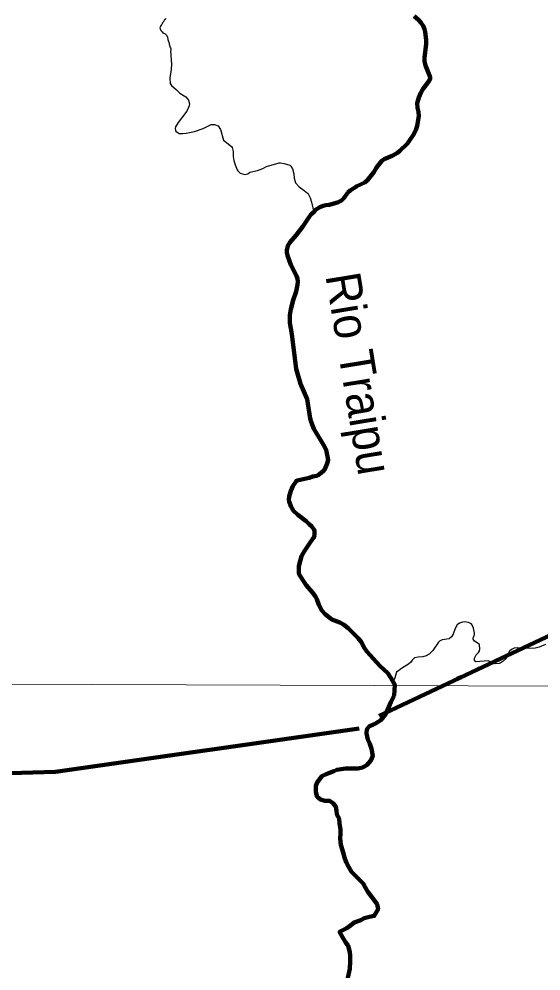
# Model space of a CAD drawing. Extents: x 553962 to 842807, y 8883888 to 9032388.
# Drawn here: x 732752 to 740244, y 8945147 to 8958818 of the extents above; entities that cross this region are included whole.
import ezdxf
from ezdxf.enums import TextEntityAlignment as Align

# ---------------------------------------------------------------- set-up
doc = ezdxf.new("R2010")
doc.units = 0
doc.header["$LTSCALE"] = 200
doc.linetypes.add('DASH_DOUBLE_DOT', pattern=[9.2, 5, -1.2, 0.3, -1.2, 0.3, -1.2])
for name, color, linetype, lineweight in [('1', 7, 'Continuous', 13), ('11', 7, 'DASH_DOUBLE_DOT', 106), ('24', 7, 'Continuous', 25), ('9', 7, 'Continuous', 90)]:
    doc.layers.add(name, color=color, linetype=linetype, lineweight=lineweight)
doc.layers.add('49', color=7, linetype='Continuous')

msp = doc.modelspace()

# ---------------------------------------------------------------- linework, layer by layer
at = {"layer": '1'}
msp.add_line((565315.3, 8949866.8), (791497.7, 8949052.2), dxfattribs=at)
at = {"layer": '11'}
for points in [[(738423, 8958858.3), (738484.8, 8958807.8), (738518.2, 8958769.8)], [(738518.2, 8958769.8), (738553, 8958719.1), (738573.4, 8958671.6), (738584.2, 8958634.2), (738596.5, 8958516.6), (738595.5, 8958459.5), (738573.8, 8958260.1), (738574.3, 8958210.6), (738586, 8958151.5), (738636.9, 8958031.2), (738652.7, 8957981.1), (738654.3, 8957961.8), (738641.6, 8957929.6), (738548.2, 8957809.4), (738520.8, 8957759.5), (738492.3, 8957691), (738469.3, 8957611.9), (738471.1, 8957540.7), (738484.1, 8957483.4), (738489.5, 8957421.9), (738467.2, 8957284.5), (738453.4, 8957238.2), (738417.5, 8957163.1), (738326.3, 8957030.4), (738218, 8956923.9), (738186.3, 8956898.7), (738110, 8956853), (737993.5, 8956806), (737962, 8956783.2), (737881, 8956685.2), (737843.7, 8956619.2), (737789, 8956546.3), (737752.5, 8956505.2), (737714.4, 8956472.2), (737598.9, 8956418.2), (737594, 8956415)], [(737594, 8956415), (737504.9, 8956356), (737472.4, 8956325.7)], [(737594, 8956415), (737504.9, 8956356), (737472.4, 8956325.7)], [(737472.4, 8956325.7), (737418.7, 8956252.2), (737418.7, 8956252.2), (737379.9, 8956210.5), (737322.3, 8956183.6), (737205.6, 8956151.2), (737156.3, 8956144.6), (737117.3, 8956134.5), (737071.6, 8956114.1), (737009.5, 8956078.2), (736986.8, 8956050.7), (736947.5, 8956013.9), (736911.1, 8955966.9), (736827.8, 8955836.5), (736730.5, 8955715.1), (736637.4, 8955606.6), (736612.6, 8955559.5), (736596.5, 8955498.8), (736596.9, 8955463.3), (736605.3, 8955420.7), (736653.1, 8955287.4), (736736, 8955131.5), (736748.2, 8955088.4), (736752.7, 8955048.8), (736749.8, 8954998.5), (736728.6, 8954905.6), (736687.7, 8954781.3), (736654.8, 8954650.4), (736639.8, 8954565.4), (736637.1, 8954522.9), (736639.7, 8954453.6), (736667, 8954290.4), (736732, 8953793.5), (736792.6, 8953579), (736888.8, 8953358.6), (736931.7, 8953081.8), (736945.3, 8953031.5), (736983.1, 8952931.3), (737123.4, 8952701.6), (737158.8, 8952633.3), (737167.3, 8952606.4), (737189.8, 8952488.2), (737175.2, 8952437.1), (737140.2, 8952353), (737118.4, 8952326.4), (737043.7, 8952268.4), (737024.6, 8952259.4), (736968.5, 8952246.4), (736915.8, 8952227.5), (736746.2, 8952191.8), (736734.2, 8952186), (736680.5, 8952109.1), (736652.4, 8952042.2), (736628, 8951962.5), (736626.1, 8951909.8), (736629.1, 8951890.4), (736652.2, 8951824.1), (736693.8, 8951753.5), (736751.8, 8951695.4), (736872.7, 8951604.6), (736918.3, 8951565.6), (736953.6, 8951528.3), (736987.1, 8951480.3), (736992.2, 8951466.2), (736991.6, 8951401.6)], [(737472.4, 8956325.7), (737418.7, 8956252.2), (737418.7, 8956252.2), (737379.9, 8956210.5), (737322.3, 8956183.6), (737205.6, 8956151.2), (737156.3, 8956144.6), (737117.3, 8956134.5), (737071.6, 8956114.1), (737009.5, 8956078.2), (736986.8, 8956050.7), (736947.5, 8956013.9), (736911.1, 8955966.9), (736827.8, 8955836.5), (736730.5, 8955715.1), (736637.4, 8955606.6), (736612.6, 8955559.5), (736596.5, 8955498.8), (736596.9, 8955463.3), (736605.3, 8955420.7), (736653.1, 8955287.4), (736736, 8955131.5), (736748.2, 8955088.4), (736752.7, 8955048.8), (736749.8, 8954998.5), (736728.6, 8954905.6), (736687.7, 8954781.3), (736654.8, 8954650.4), (736639.8, 8954565.4), (736637.1, 8954522.9), (736639.7, 8954453.6), (736667, 8954290.4), (736732, 8953793.5), (736792.6, 8953579), (736888.8, 8953358.6), (736931.7, 8953081.8), (736945.3, 8953031.5), (736983.1, 8952931.3), (737123.4, 8952701.6), (737158.8, 8952633.3), (737167.3, 8952606.4), (737189.8, 8952488.2), (737175.2, 8952437.1), (737140.2, 8952353), (737118.4, 8952326.4), (737043.7, 8952268.4), (737024.6, 8952259.4), (736968.5, 8952246.4), (736915.8, 8952227.5), (736746.2, 8952191.8), (736734.2, 8952186), (736680.5, 8952109.1), (736652.4, 8952042.2), (736628, 8951962.5), (736626.1, 8951909.8), (736629.1, 8951890.4), (736652.2, 8951824.1), (736693.8, 8951753.5), (736751.8, 8951695.4), (736872.7, 8951604.6), (736918.3, 8951565.6), (736953.6, 8951528.3), (736987.1, 8951480.3), (736992.2, 8951466.2), (736991.6, 8951401.6)], [(736991.6, 8951401.6), (736977.6, 8951361.6), (736962.6, 8951350.4), (736923.5, 8951285.3), (736844.9, 8951173.2), (736806.8, 8951104.1), (736767.2, 8950959.9), (736766.7, 8950864.6), (736773.5, 8950843), (736873.1, 8950687.5), (736964, 8950582.3), (737005.9, 8950527.2), (737027.5, 8950484.6), (737056.7, 8950403.1), (737100.5, 8950322.1), (737144.6, 8950272.8), (737242.5, 8950194.6), (737359.4, 8950150.4), (737410.4, 8950121.1), (737478.1, 8950069.7), (737536.8, 8950007.6), (737622.1, 8949926.5), (737662.5, 8949873.3), (737710.3, 8949784.5), (737742.4, 8949737.3), (737932.5, 8949531.3), (738045.7, 8949425), (738090.7, 8949356.8), (738148, 8949255.8), (738136, 8949103.5)], [(736991.6, 8951401.6), (736977.6, 8951361.6), (736962.6, 8951350.4), (736923.5, 8951285.3), (736844.9, 8951173.2), (736806.8, 8951104.1), (736767.2, 8950959.9), (736766.7, 8950864.6), (736773.5, 8950843), (736873.1, 8950687.5), (736964, 8950582.3), (737005.9, 8950527.2), (737027.5, 8950484.6), (737056.7, 8950403.1), (737100.5, 8950322.1), (737144.6, 8950272.8), (737242.5, 8950194.6), (737359.4, 8950150.4), (737410.4, 8950121.1), (737478.1, 8950069.7), (737536.8, 8950007.6), (737622.1, 8949926.5), (737662.5, 8949873.3), (737710.3, 8949784.5), (737742.4, 8949737.3), (737932.5, 8949531.3), (738045.7, 8949425), (738090.7, 8949356.8), (738148, 8949255.8), (738136, 8949103.5)], [(737921.5, 8948812.5), (740981.3, 8950253.8), (750519.5, 8951321.2)], [(738136, 8949103.5), (738089.6, 8949007), (738048.2, 8948905.4), (738017.2, 8948839.4), (737945.4, 8948748.2), (737869, 8948701.7), (737833, 8948682.7), (737782, 8948662.6), (737747, 8948620.9), (737740.6, 8948556), (737760.3, 8948469.2), (737785.4, 8948408), (737810.3, 8948336.6), (737829.9, 8948234.6), (737804, 8948168.5), (737742.6, 8948102.7), (737681.3, 8948067.4), (737615.1, 8948052.6), (737564.2, 8948052.9), (737508.3, 8948053.2), (737437.1, 8948053.7), (737314.9, 8948034), (737269, 8948014), (737207.8, 8947994), (737161.9, 8947973.9), (737100.6, 8947943.7), (737033.9, 8947852.4), (737013.2, 8947806.7), (737012.6, 8947715.1), (737032.5, 8947648.7), (737078, 8947607.7), (737144, 8947592), (737210.1, 8947591.6), (737260.7, 8947555.7), (737301, 8947504.5), (737310.8, 8947453.5), (737315.5, 8947392.4), (737345.6, 8947336.2), (737350.2, 8947264.9), (737364.9, 8947178.2), (737364.5, 8947122.2), (737364, 8947050.9), (737373.5, 8946959.2), (737403.3, 8946847), (737423.1, 8946775.6), (737448.1, 8946709.2), (737488.3, 8946637.7), (737523.4, 8946571.2), (737599.2, 8946494.4), (737644.7, 8946453.4), (737690.1, 8946402.2), (737725.3, 8946340.8), (737760.5, 8946284.6), (737805.8, 8946223.2), (737851.2, 8946161.8), (737891.5, 8946105.6), (737906, 8946034), (737906, 8946034)], [(738136, 8949103.5), (738089.6, 8949007), (738048.2, 8948905.4)], [(737906, 8946034), (737850.6, 8945938.3), (737784.3, 8945923.5), (737707.9, 8945903.6), (737656.9, 8945878.4), (737565.1, 8945843.3), (737508.8, 8945797.8), (737457.7, 8945762.5), (737354.3, 8945707.2), (737354.3, 8945707.2), (737354.5, 8945706.8)], [(737354.5, 8945706.8), (737394.5, 8945630.5), (737439.8, 8945559), (737475, 8945507.8), (737499.8, 8945416), (737504.6, 8945365.1), (737504, 8945288.7), (737498.2, 8945176.7), (737482.3, 8945090.2), (737466.6, 8945029.2), (737445.8, 8944963.1), (737430.2, 8944902.1), (737414.4, 8944830.9), (737408.9, 8944774.9), (737372.8, 8944698.8), (737342, 8944653.1), (737311, 8944587.1), (737305.5, 8944531.1), (737295.3, 8944521), (737294.5, 8944512.4)]]:
    msp.add_lwpolyline(points, dxfattribs=at)
at = {"layer": '24', "lineweight": 53}
for points in [[(738423, 8958858.3), (738484.8, 8958807.8), (738518.2, 8958769.8)], [(738518.2, 8958769.8), (738553, 8958719.1), (738573.4, 8958671.6), (738584.2, 8958634.2), (738596.5, 8958516.6), (738595.5, 8958459.5), (738573.8, 8958260.1), (738574.3, 8958210.6), (738586, 8958151.5), (738636.9, 8958031.2), (738652.7, 8957981.1), (738654.3, 8957961.8), (738641.6, 8957929.6), (738548.2, 8957809.4), (738520.8, 8957759.5), (738492.3, 8957691), (738469.3, 8957611.9), (738471.1, 8957540.7), (738484.1, 8957483.4), (738489.5, 8957421.9), (738467.2, 8957284.5), (738453.4, 8957238.2), (738417.5, 8957163.1), (738326.3, 8957030.4), (738218, 8956923.9), (738186.3, 8956898.7), (738110, 8956853), (737993.5, 8956806), (737962, 8956783.2), (737881, 8956685.2), (737843.7, 8956619.2), (737789, 8956546.3), (737752.5, 8956505.2), (737714.4, 8956472.2), (737598.9, 8956418.2), (737504.9, 8956356), (737472.4, 8956325.7)], [(737472.4, 8956325.7), (737418.7, 8956252.2), (737418.7, 8956252.2), (737379.9, 8956210.5), (737322.3, 8956183.6), (737205.6, 8956151.2), (737156.3, 8956144.6), (737117.3, 8956134.5), (737071.6, 8956114.1), (737009.5, 8956078.2), (736986.8, 8956050.7), (736947.5, 8956013.9), (736911.1, 8955966.9), (736827.8, 8955836.5), (736730.5, 8955715.1), (736637.4, 8955606.6), (736612.6, 8955559.5), (736596.5, 8955498.8), (736596.9, 8955463.3), (736605.3, 8955420.7), (736653.1, 8955287.4), (736736, 8955131.5), (736748.2, 8955088.4), (736752.7, 8955048.8), (736749.8, 8954998.5), (736728.6, 8954905.6), (736687.7, 8954781.3), (736654.8, 8954650.4), (736639.8, 8954565.4), (736637.1, 8954522.9), (736639.7, 8954453.6), (736667, 8954290.4), (736732, 8953793.5), (736792.6, 8953579), (736888.8, 8953358.6), (736931.7, 8953081.8), (736945.3, 8953031.5), (736983.1, 8952931.3), (737123.4, 8952701.6), (737158.8, 8952633.3), (737167.3, 8952606.4), (737189.8, 8952488.2), (737175.2, 8952437.1), (737140.2, 8952353), (737118.4, 8952326.4), (737043.7, 8952268.4), (737024.6, 8952259.4), (736968.5, 8952246.4), (736915.8, 8952227.5), (736746.2, 8952191.8), (736734.2, 8952186), (736680.5, 8952109.1), (736652.4, 8952042.2), (736628, 8951962.5), (736626.1, 8951909.8), (736629.1, 8951890.4), (736652.2, 8951824.1), (736693.8, 8951753.5), (736751.8, 8951695.4), (736872.7, 8951604.6), (736918.3, 8951565.6), (736953.6, 8951528.3), (736987.1, 8951480.3), (736992.2, 8951466.2), (736991.6, 8951401.6)], [(736991.6, 8951401.6), (736977.6, 8951361.6), (736962.6, 8951350.4), (736923.5, 8951285.3), (736844.9, 8951173.2), (736806.8, 8951104.1), (736767.2, 8950959.9), (736766.7, 8950864.6), (736773.5, 8950843), (736873.1, 8950687.5), (736964, 8950582.3), (737005.9, 8950527.2), (737027.5, 8950484.6), (737056.7, 8950403.1), (737100.5, 8950322.1), (737144.6, 8950272.8), (737242.5, 8950194.6), (737359.4, 8950150.4), (737410.4, 8950121.1), (737478.1, 8950069.7), (737536.8, 8950007.6), (737622.1, 8949926.5), (737662.5, 8949873.3), (737710.3, 8949784.5), (737742.4, 8949737.3), (737932.5, 8949531.3), (738045.7, 8949425), (738090.7, 8949356.8), (738148, 8949255.8), (738136, 8949103.5)], [(738136, 8949103.5), (738089.6, 8949007), (738048.2, 8948905.4), (738017.2, 8948839.4), (737945.4, 8948748.2), (737869, 8948701.7), (737833, 8948682.7), (737782, 8948662.6), (737747, 8948620.9), (737740.6, 8948556), (737760.3, 8948469.2), (737785.4, 8948408), (737810.3, 8948336.6), (737829.9, 8948234.6), (737804, 8948168.5), (737742.6, 8948102.7), (737681.3, 8948067.4), (737615.1, 8948052.6), (737564.2, 8948052.9), (737508.3, 8948053.2), (737437.1, 8948053.7), (737314.9, 8948034), (737269, 8948014), (737207.8, 8947994), (737161.9, 8947973.9), (737100.6, 8947943.7), (737033.9, 8947852.4), (737013.2, 8947806.7), (737012.6, 8947715.1), (737032.5, 8947648.7), (737078, 8947607.7), (737144, 8947592), (737210.1, 8947591.6), (737260.7, 8947555.7), (737301, 8947504.5), (737310.8, 8947453.5), (737315.5, 8947392.4), (737345.6, 8947336.2), (737350.2, 8947264.9), (737364.9, 8947178.2), (737364.5, 8947122.2), (737364, 8947050.9), (737373.5, 8946959.2), (737403.3, 8946847), (737423.1, 8946775.6), (737448.1, 8946709.2), (737488.3, 8946637.7), (737523.4, 8946571.2), (737599.2, 8946494.4), (737644.7, 8946453.4), (737690.1, 8946402.2), (737725.3, 8946340.8), (737760.5, 8946284.6), (737805.8, 8946223.2), (737851.2, 8946161.8), (737891.5, 8946105.6), (737906, 8946034), (737906, 8946034)], [(737906, 8946034), (737850.6, 8945938.3), (737784.3, 8945923.5), (737707.9, 8945903.6), (737656.9, 8945878.4), (737565.1, 8945843.3), (737508.8, 8945797.8), (737457.7, 8945762.5), (737354.3, 8945707.2), (737354.3, 8945707.2), (737354.5, 8945706.8)], [(737354.5, 8945706.8), (737394.5, 8945630.5), (737439.8, 8945559), (737475, 8945507.8), (737499.8, 8945416), (737504.6, 8945365.1), (737504, 8945288.7), (737498.2, 8945176.7), (737482.3, 8945090.2), (737466.6, 8945029.2), (737445.8, 8944963.1), (737430.2, 8944902.1), (737414.4, 8944830.9), (737408.9, 8944774.9), (737372.8, 8944698.8), (737342, 8944653.1), (737311, 8944587.1), (737305.5, 8944531.1), (737295.3, 8944521), (737294.5, 8944512.4)]]:
    msp.add_lwpolyline(points, dxfattribs=at)
at = {"layer": '24'}
for points in [[(734853, 8958826), (734851.7, 8958813.5), (734841, 8958806.3), (734834.3, 8958793.6), (734826.8, 8958783.2), (734819.6, 8958772.8), (734812.1, 8958761.7), (734805.2, 8958751.1), (734799.5, 8958740), (734791.5, 8958729.7), (734781.1, 8958717.5), (734775.6, 8958705.8), (734774.8, 8958692.8), (734778.6, 8958679.1), (734783.7, 8958666.9), (734789.7, 8958655.6), (734797.2, 8958644.2), (734804.6, 8958632.4), (734815.2, 8958620.2), (734827.2, 8958615.9), (734839.7, 8958611.5), (734850.3, 8958604.2), (734860.7, 8958595.4), (734868.5, 8958585.5), (734875.6, 8958573.9), (734881.5, 8958562.3), (734884.5, 8958549.8), (734887.6, 8958536.7), (734889.9, 8958522.8), (734894.7, 8958509.9), (734898.2, 8958497.2), (734901.8, 8958484), (734905, 8958471.2), (734908.4, 8958459.1), (734912.4, 8958444.8), (734915.5, 8958432.2), (734918.6, 8958417.7), (734924.1, 8958405.6), (734930.5, 8958390.5), (734931.8, 8958377.5), (734933, 8958364.6), (734934.6, 8958360.2)], [(734927.5, 8958360.3), (734939, 8958171.4), (734935.7, 8958098.7), (734916.8, 8957966.9), (734921.7, 8957891.6), (734939, 8957863.7), (735013.5, 8957800), (735061, 8957752), (735146.6, 8957699.9), (735184.6, 8957651.3), (735196.8, 8957602.3), (735195.5, 8957569.3), (735158.9, 8957496.6), (735038.3, 8957331.8), (734996.3, 8957267.8), (734991.1, 8957244.5), (734995.8, 8957220.6), (735001.9, 8957208.7), (735035.1, 8957182), (735048.9, 8957175.4), (735102, 8957172.8), (735153.5, 8957176.6), (735272.3, 8957201.5), (735395, 8957245), (735511.8, 8957301.6), (735556.6, 8957302.6), (735610.7, 8957285.4), (735644.8, 8957232.6), (735686.2, 8957076.6), (735800.6, 8956987.3), (735813.5, 8956971.2), (735828, 8956914.6), (735827.4, 8956845.1), (735835.8, 8956785.5), (735854.7, 8956721.8), (735881.3, 8956651.3), (735892.6, 8956636), (735928.3, 8956605.5), (735994.1, 8956583.9), (736036.3, 8956595.8), (736065.4, 8956618.2), (736173.8, 8956640.7), (736249.4, 8956670.3), (736303.6, 8956698.2), (736484.3, 8956752.4), (736504.6, 8956754.1), (736560.1, 8956744.7), (736638.9, 8956717.1), (736653.7, 8956703.3), (736677, 8956664.6), (736695.8, 8956596.6), (736700.2, 8956530.8), (736723, 8956467.7), (736771.5, 8956408), (736847.3, 8956356.8), (736891.3, 8956319.1), (736906.1, 8956297.9), (736929.7, 8956249.7), (736951.9, 8956189.6), (736985.2, 8956045.4)], [(740310.4, 8949835.8), (740220.6, 8949798.5), (740162.9, 8949782.6), (740084.8, 8949779.1), (739999.7, 8949781.3), (739910, 8949788.8), (739859.3, 8949781.2), (739821.4, 8949761.7), (739790.7, 8949737.8), (739761.1, 8949678), (739743.2, 8949632.1), (739700.3, 8949594.3), (739658.9, 8949566.6), (739643.6, 8949560.7), (739587.5, 8949559.2), (739486.2, 8949601.8), (739309.6, 8949588.5), (739303.3, 8949591.9), (739288.7, 8949612.8), (739288.5, 8949639.8), (739315.2, 8949685), (739348.8, 8949722.2), (739360.7, 8949743.3), (739366.1, 8949769.7), (739363.8, 8949828.5), (739356.3, 8949838.8), (739288.5, 8949881.8), (739271.4, 8949910.5), (739271.3, 8949924.3), (739290.9, 8949980.8), (739292.3, 8949997.4), (739277.5, 8950068.8), (739251.5, 8950120.9), (739232.9, 8950137.4), (739203.2, 8950149.1), (739145.7, 8950160.4), (739116.4, 8950158.3), (739073.6, 8950144.2), (739042.1, 8950115.9), (739014.9, 8950065.3), (738985.1, 8949983.4), (738962.1, 8949945.3), (738924.2, 8949917.2), (738826.7, 8949901.6), (738788.2, 8949885.5), (738771.3, 8949866.9), (738692.4, 8949750.2), (738639.2, 8949694.6), (738595.7, 8949672.3)], [(738595.7, 8949672.3), (738595.7, 8949672.3), (738548.7, 8949658), (738482.6, 8949654.4), (738430.5, 8949643.6), (738394, 8949611.5), (738374.2, 8949580.1), (738342.5, 8949551.8), (738256.8, 8949502.2), (738171.1, 8949436.8), (738163.5, 8949423.3), (738147.7, 8949359.1), (738121.4, 8949302.9)]]:
    msp.add_lwpolyline(points, dxfattribs=at)
at = {"layer": '9'}
for points in [[(717295.3, 8959630.3), (717636.9, 8956393.6), (717537.2, 8955887), (718376.1, 8955487), (718808.6, 8955185.8), (719472.1, 8954177.6), (719984.6, 8952814.2), (721077.3, 8952390.4), (721486.8, 8951456.6), (721666.8, 8950799.8), (721718.4, 8950547.1), (727920.4, 8947850.3), (733274.5, 8948007.9), (737635.8, 8948628.8)], [(738423, 8958858.3), (738484.8, 8958807.8), (738518.2, 8958769.8)], [(738518.2, 8958769.8), (738553, 8958719.1), (738573.4, 8958671.6), (738584.2, 8958634.2), (738596.5, 8958516.6), (738595.5, 8958459.5), (738573.8, 8958260.1), (738574.3, 8958210.6), (738586, 8958151.5), (738636.9, 8958031.2), (738652.7, 8957981.1), (738654.3, 8957961.8), (738641.6, 8957929.6), (738548.2, 8957809.4), (738520.8, 8957759.5), (738492.3, 8957691), (738469.3, 8957611.9), (738471.1, 8957540.7), (738484.1, 8957483.4), (738489.5, 8957421.9), (738467.2, 8957284.5), (738453.4, 8957238.2), (738417.5, 8957163.1), (738326.3, 8957030.4), (738218, 8956923.9), (738186.3, 8956898.7), (738110, 8956853), (737993.5, 8956806), (737962, 8956783.2), (737881, 8956685.2), (737843.7, 8956619.2), (737789, 8956546.3), (737752.5, 8956505.2), (737714.4, 8956472.2), (737598.9, 8956418.2), (737594, 8956415)], [(737921.5, 8948812.5), (740981.3, 8950253.8), (750519.5, 8951321.2), (750521.5, 8957798.6)], [(737594, 8956415), (737504.9, 8956356), (737472.4, 8956325.7)], [(737472.4, 8956325.7), (737418.7, 8956252.2), (737418.7, 8956252.2), (737379.9, 8956210.5), (737322.3, 8956183.6), (737205.6, 8956151.2), (737156.3, 8956144.6), (737117.3, 8956134.5), (737071.6, 8956114.1), (737009.5, 8956078.2), (736986.8, 8956050.7), (736947.5, 8956013.9), (736911.1, 8955966.9), (736827.8, 8955836.5), (736730.5, 8955715.1), (736637.4, 8955606.6), (736612.6, 8955559.5), (736596.5, 8955498.8), (736596.9, 8955463.3), (736605.3, 8955420.7), (736653.1, 8955287.4), (736736, 8955131.5), (736748.2, 8955088.4), (736752.7, 8955048.8), (736749.8, 8954998.5), (736728.6, 8954905.6), (736687.7, 8954781.3), (736654.8, 8954650.4), (736639.8, 8954565.4), (736637.1, 8954522.9), (736639.7, 8954453.6), (736667, 8954290.4), (736732, 8953793.5), (736792.6, 8953579), (736888.8, 8953358.6), (736931.7, 8953081.8), (736945.3, 8953031.5), (736983.1, 8952931.3), (737123.4, 8952701.6), (737158.8, 8952633.3), (737167.3, 8952606.4), (737189.8, 8952488.2), (737175.2, 8952437.1), (737140.2, 8952353), (737118.4, 8952326.4), (737043.7, 8952268.4), (737024.6, 8952259.4), (736968.5, 8952246.4), (736915.8, 8952227.5), (736746.2, 8952191.8), (736734.2, 8952186), (736680.5, 8952109.1), (736652.4, 8952042.2), (736628, 8951962.5), (736626.1, 8951909.8), (736629.1, 8951890.4), (736652.2, 8951824.1), (736693.8, 8951753.5), (736751.8, 8951695.4), (736872.7, 8951604.6), (736918.3, 8951565.6), (736953.6, 8951528.3), (736987.1, 8951480.3), (736992.2, 8951466.2), (736991.6, 8951401.6)], [(736991.6, 8951401.6), (736977.6, 8951361.6), (736962.6, 8951350.4), (736923.5, 8951285.3), (736844.9, 8951173.2), (736806.8, 8951104.1), (736767.2, 8950959.9), (736766.7, 8950864.6), (736773.5, 8950843), (736873.1, 8950687.5), (736964, 8950582.3), (737005.9, 8950527.2), (737027.5, 8950484.6), (737056.7, 8950403.1), (737100.5, 8950322.1), (737144.6, 8950272.8), (737242.5, 8950194.6), (737359.4, 8950150.4), (737410.4, 8950121.1), (737478.1, 8950069.7), (737536.8, 8950007.6), (737622.1, 8949926.5), (737662.5, 8949873.3), (737710.3, 8949784.5), (737742.4, 8949737.3), (737932.5, 8949531.3), (738045.7, 8949425), (738090.7, 8949356.8), (738148, 8949255.8), (738136, 8949103.5)], [(738136, 8949103.5), (738089.6, 8949007), (738048.2, 8948905.4), (738017.2, 8948839.4), (737945.4, 8948748.2), (737869, 8948701.7), (737833, 8948682.7), (737782, 8948662.6), (737747, 8948620.9), (737740.6, 8948556), (737760.3, 8948469.2), (737785.4, 8948408), (737810.3, 8948336.6), (737829.9, 8948234.6), (737804, 8948168.5), (737742.6, 8948102.7), (737681.3, 8948067.4), (737615.1, 8948052.6), (737564.2, 8948052.9), (737508.3, 8948053.2), (737437.1, 8948053.7), (737314.9, 8948034), (737269, 8948014), (737207.8, 8947994), (737161.9, 8947973.9), (737100.6, 8947943.7), (737033.9, 8947852.4), (737013.2, 8947806.7), (737012.6, 8947715.1), (737032.5, 8947648.7), (737078, 8947607.7), (737144, 8947592), (737210.1, 8947591.6), (737260.7, 8947555.7), (737301, 8947504.5), (737310.8, 8947453.5), (737315.5, 8947392.4), (737345.6, 8947336.2), (737350.2, 8947264.9), (737364.9, 8947178.2), (737364.5, 8947122.2), (737364, 8947050.9), (737373.5, 8946959.2), (737403.3, 8946847), (737423.1, 8946775.6), (737448.1, 8946709.2), (737488.3, 8946637.7), (737523.4, 8946571.2), (737599.2, 8946494.4), (737644.7, 8946453.4), (737690.1, 8946402.2), (737725.3, 8946340.8), (737760.5, 8946284.6), (737805.8, 8946223.2), (737851.2, 8946161.8), (737891.5, 8946105.6), (737906, 8946034), (737906, 8946034)], [(737906, 8946034), (737850.6, 8945938.3), (737784.3, 8945923.5), (737707.9, 8945903.6), (737656.9, 8945878.4), (737565.1, 8945843.3), (737508.8, 8945797.8), (737457.7, 8945762.5), (737354.3, 8945707.2), (737354.3, 8945707.2), (737354.5, 8945706.8)], [(737354.5, 8945706.8), (737394.5, 8945630.5), (737439.8, 8945559), (737475, 8945507.8), (737499.8, 8945416), (737504.6, 8945365.1), (737504, 8945288.7), (737498.2, 8945176.7), (737482.3, 8945090.2), (737466.6, 8945029.2), (737445.8, 8944963.1), (737430.2, 8944902.1), (737414.4, 8944830.9), (737408.9, 8944774.9), (737372.8, 8944698.8), (737342, 8944653.1), (737311, 8944587.1), (737305.5, 8944531.1), (737295.3, 8944521), (737294.5, 8944512.4)]]:
    msp.add_lwpolyline(points, dxfattribs=at)

# ---------------------------------------------------------------- texts
at = {"layer": '49', "width": 0.95}
msp.add_text('Rio Traipu', height=500, rotation=279.367, dxfattribs=at).set_placement((737387.6, 8953687.8), align=Align.CENTER)

doc.saveas('drawing.dxf')
